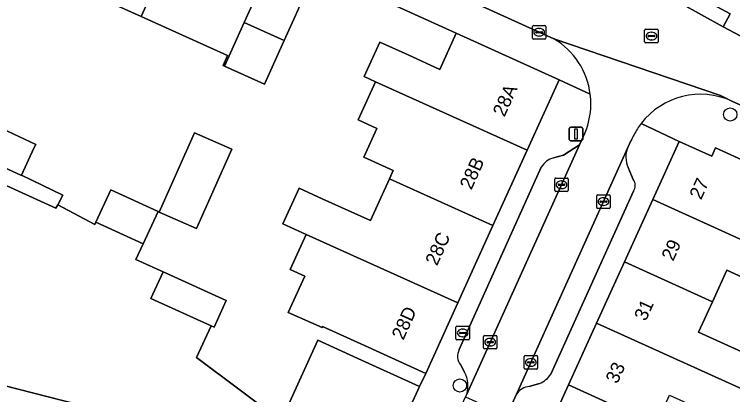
# Model space of a CAD drawing. Extents: x 161838 to 162344, y 381620 to 382160.
# Drawn here: x 162029.1 to 162082.2, y 381718.9 to 381747 of the extents above; entities that cross this region are included whole.
import ezdxf

# ---------------------------------------------------------------- set-up
doc = ezdxf.new("R2010")
doc.units = 0
for name, color, linetype in [('IMGEO_Boom', 7, 'Continuous'), ('IMGEO_Brandkraan', 7, 'Continuous'), ('IMGEO_Erf', 7, 'Continuous'), ('IMGEO_Kolk', 7, 'Continuous'), ('IMGEO_Lichtmast', 7, 'Continuous'), ('IMGEO_Muur', 7, 'Continuous'), ('IMGEO_Pand', 7, 'Continuous'), ('IMGEO_Pand_nummerreeks', 7, 'Continuous'), ('IMGEO_Parkeervlak_open', 7, 'Continuous'), ('IMGEO_Rijbaan_lokaal_open', 7, 'Continuous'), ('IMGEO_Rioolput', 7, 'Continuous'), ('IMGEO_Voetpad_open', 7, 'Continuous')]:
    doc.layers.add(name, color=color, linetype=linetype)

msp = doc.modelspace()

# ---------------------------------------------------------------- linework, layer by layer
at = {"layer": 'IMGEO_Boom'}
for centre in [(162082.036, 381739.628), (162062.04, 381719.56)]:
    msp.add_circle(centre, 0.489, dxfattribs=at)
at = {"layer": 'IMGEO_Brandkraan'}
for p, q in [((162061.823, 381723.949), (162062.675, 381723.949)), ((162061.748, 381723.023), (162061.748, 381723.875)), ((162062.007, 381723.443), (162062.007, 381723.455)), ((162062.445, 381723.406), (162062.047, 381723.406)), ((162062.05, 381723.492), (162062.448, 381723.492)), ((162062.236, 381723.729), (162062.261, 381723.729)), ((162062.491, 381723.455), (162062.491, 381723.443)), ((162062.749, 381723.875), (162062.749, 381723.023)), ((162062.675, 381722.949), (162061.823, 381722.949)), ((162062.259, 381723.169), (162062.234, 381723.169))]:
    msp.add_line(p, q, dxfattribs=at)
for points in [[(162061.823, 381723.949), (162062.675, 381723.949)], [(162061.748, 381723.023), (162061.748, 381723.875)], [(162062.749, 381723.875), (162062.749, 381723.023)], [(162062.675, 381722.949), (162061.823, 381722.949)]]:
    msp.add_lwpolyline(points, dxfattribs=at)
for centre, radius, start, end in [((162061.825, 381723.873), 0.0765, 91.552, 178.448), ((162061.825, 381723.873), 0.0765, 91.552, 178.448), ((162062.673, 381723.873), 0.0765, 1.552, 88.448), ((162062.673, 381723.873), 0.0765, 1.552, 88.448), ((162062.047, 381723.452), 0.0403, 85.8775, 175.7526), ((162062.044, 381723.442), 0.0366, 178.938, 274.7102), ((162062.448, 381723.449), 0.043, 264.8664, 352.4533), ((162062.452, 381723.454), 0.0386, 1.7309, 96.639), ((162061.825, 381723.025), 0.0765, 181.552, 268.448), ((162061.825, 381723.025), 0.0765, 181.552, 268.448), ((162062.673, 381723.025), 0.0765, 271.552, 358.448), ((162062.673, 381723.025), 0.0765, 271.552, 358.448)]:
    msp.add_arc(centre, radius, start, end, dxfattribs=at)
for centre, major_axis, ratio, start_param, end_param in [((162062.235, 381723.449), (-0.387, 0.002), 0.722429, 4.712389, 7.853982), ((162062.26, 381723.449), (-0.39, 0.002), 0.717154, 1.570796, 4.712389)]:
    msp.add_ellipse(centre, major_axis=major_axis, ratio=ratio, start_param=start_param, end_param=end_param, dxfattribs=at)
at = {"layer": 'IMGEO_Erf'}
for points in [[(162027.287, 381738.976), (162030.667, 381737.414), (162030.533, 381737.125), (162029.612, 381735.131), (162032.669, 381733.65), (162032.292, 381732.933), (162035.039, 381731.487), (162035.117, 381731.657), (162036.215, 381734.047), (162039.711, 381732.441), (162038.613, 381730.051), (162038.075, 381728.88), (162040.082, 381727.969), (162044.759, 381725.847), (162043.863, 381723.872), (162043.634, 381723.976), (162042.565, 381721.62), (162048.815, 381716.934), (162051.526, 381722.912), (162054.491, 381721.55), (162059.046, 381719.488), (162059.528, 381720.458), (162054.973, 381722.519), (162051.879, 381723.919), (162051.844, 381723.842), (162049.347, 381724.972), (162050.56, 381727.653), (162049.486, 381728.139), (162050.667, 381730.749), (162048.953, 381731.524), (162050.145, 381734.159), (162051.86, 381733.383), (162055.419, 381731.773), (162056.82, 381734.869), (162057.097, 381735.481), (162054.936, 381736.459), (162055.904, 381738.6), (162054.526, 381739.223), (162055.802, 381742.043), (162054.948, 381742.429), (162056.105, 381744.987), (162058.214, 381744.033), (162060.564, 381742.969), (162061.772, 381745.637), (162051.408, 381750.366), (162049.031, 381745.101), (162047.578, 381741.883), (162044.624, 381743.216), (162044.525, 381743.261), (162044.858, 381744), (162038.465, 381746.887), (162032.154, 381749.736)], [(162086.563, 381725.907), (162081.771, 381728.087), (162080.711, 381725.757), (162079.684, 381723.498), (162084.511, 381721.303)], [(162028.443, 381714.126), (162030.594, 381713.839), (162031.122, 381717.815), (162033.403, 381717.511), (162032.873, 381713.535), (162033.349, 381713.472), (162032.639, 381708.144), (162035.461, 381707.768), (162036.024, 381717.58), (162024.893, 381720.414)]]:
    msp.add_lwpolyline(points, dxfattribs=at)
msp.add_lwpolyline([(162042.399, 381738.276), (162045.166, 381737.054), (162042.567, 381731.172), (162039.801, 381732.394)], close=True, dxfattribs=at)
at = {"layer": 'IMGEO_Kolk'}
for p, q in [((162067.478, 381746.216), (162068.33, 381746.216)), ((162067.403, 381745.29), (162067.403, 381746.142)), ((162067.662, 381745.71), (162067.662, 381745.722)), ((162068.1, 381745.673), (162067.702, 381745.673)), ((162067.705, 381745.759), (162068.103, 381745.759)), ((162067.891, 381745.996), (162067.916, 381745.996)), ((162068.146, 381745.722), (162068.146, 381745.71)), ((162068.404, 381746.142), (162068.404, 381745.29)), ((162068.33, 381745.216), (162067.478, 381745.216)), ((162067.914, 381745.436), (162067.889, 381745.436)), ((162069.053, 381733.997), (162069.053, 381734.849)), ((162069.128, 381734.923), (162069.98, 381734.923)), ((162069.541, 381734.703), (162069.566, 381734.703)), ((162070.054, 381734.849), (162070.054, 381733.997)), ((162069.312, 381734.417), (162069.312, 381734.429)), ((162069.75, 381734.38), (162069.352, 381734.38)), ((162069.355, 381734.466), (162069.753, 381734.466)), ((162069.564, 381734.143), (162069.539, 381734.143)), ((162069.796, 381734.429), (162069.796, 381734.417)), ((162069.98, 381733.923), (162069.128, 381733.923)), ((162072.156, 381732.749), (162072.156, 381733.601)), ((162072.231, 381733.675), (162073.083, 381733.675)), ((162072.644, 381733.455), (162072.669, 381733.455)), ((162073.157, 381733.601), (162073.157, 381732.749)), ((162072.415, 381733.169), (162072.415, 381733.181)), ((162072.853, 381733.132), (162072.455, 381733.132)), ((162072.458, 381733.218), (162072.856, 381733.218)), ((162072.899, 381733.181), (162072.899, 381733.169)), ((162073.083, 381732.675), (162072.231, 381732.675)), ((162072.667, 381732.895), (162072.642, 381732.895)), ((162063.781, 381722.34), (162063.781, 381723.192)), ((162063.856, 381723.266), (162064.708, 381723.266)), ((162064.269, 381723.046), (162064.294, 381723.046)), ((162064.782, 381723.192), (162064.782, 381722.34)), ((162064.04, 381722.76), (162064.04, 381722.772)), ((162064.478, 381722.723), (162064.08, 381722.723)), ((162064.083, 381722.809), (162064.481, 381722.809)), ((162064.292, 381722.486), (162064.267, 381722.486)), ((162064.524, 381722.772), (162064.524, 381722.76)), ((162064.708, 381722.266), (162063.856, 381722.266)), ((162066.863, 381721.767), (162067.715, 381721.767)), ((162066.788, 381720.841), (162066.788, 381721.693)), ((162067.047, 381721.261), (162067.047, 381721.273)), ((162067.485, 381721.224), (162067.087, 381721.224)), ((162067.09, 381721.31), (162067.488, 381721.31)), ((162067.276, 381721.547), (162067.301, 381721.547)), ((162067.531, 381721.273), (162067.531, 381721.261)), ((162067.789, 381721.693), (162067.789, 381720.841)), ((162067.715, 381720.767), (162066.863, 381720.767)), ((162067.299, 381720.987), (162067.274, 381720.987))]:
    msp.add_line(p, q, dxfattribs=at)
for points in [[(162067.478, 381746.216), (162068.33, 381746.216)], [(162067.403, 381745.29), (162067.403, 381746.142)], [(162068.404, 381746.142), (162068.404, 381745.29)], [(162068.33, 381745.216), (162067.478, 381745.216)], [(162069.053, 381733.997), (162069.053, 381734.849)], [(162069.128, 381734.923), (162069.98, 381734.923)], [(162070.054, 381734.849), (162070.054, 381733.997)], [(162069.98, 381733.923), (162069.128, 381733.923)], [(162072.156, 381732.749), (162072.156, 381733.601)], [(162072.231, 381733.675), (162073.083, 381733.675)], [(162073.157, 381733.601), (162073.157, 381732.749)], [(162073.083, 381732.675), (162072.231, 381732.675)], [(162063.781, 381722.34), (162063.781, 381723.192)], [(162063.856, 381723.266), (162064.708, 381723.266)], [(162064.782, 381723.192), (162064.782, 381722.34)], [(162064.708, 381722.266), (162063.856, 381722.266)], [(162066.863, 381721.767), (162067.715, 381721.767)], [(162066.788, 381720.841), (162066.788, 381721.693)], [(162067.789, 381721.693), (162067.789, 381720.841)], [(162067.715, 381720.767), (162066.863, 381720.767)]]:
    msp.add_lwpolyline(points, dxfattribs=at)
for centre, radius, start, end in [((162067.48, 381746.14), 0.0765, 91.552, 178.448), ((162067.48, 381746.14), 0.0765, 91.552, 178.448), ((162068.328, 381746.14), 0.0765, 1.552, 88.448), ((162068.328, 381746.14), 0.0765, 1.552, 88.448), ((162067.702, 381745.719), 0.0403, 85.8775, 175.7526), ((162067.699, 381745.709), 0.0366, 178.938, 274.7102), ((162068.103, 381745.716), 0.043, 264.8664, 352.4533), ((162068.107, 381745.721), 0.0386, 1.7309, 96.639), ((162067.48, 381745.292), 0.0765, 181.552, 268.448), ((162067.48, 381745.292), 0.0765, 181.552, 268.448), ((162068.328, 381745.292), 0.0765, 271.552, 358.448), ((162068.328, 381745.292), 0.0765, 271.552, 358.448), ((162069.13, 381734.847), 0.0765, 91.552, 178.448), ((162069.13, 381734.847), 0.0765, 91.552, 178.448), ((162069.978, 381734.847), 0.0765, 1.552, 88.448), ((162069.978, 381734.847), 0.0765, 1.552, 88.448), ((162069.13, 381733.999), 0.0765, 181.552, 268.448), ((162069.13, 381733.999), 0.0765, 181.552, 268.448), ((162069.352, 381734.426), 0.0403, 85.8775, 175.7526), ((162069.349, 381734.416), 0.0366, 178.938, 274.7102), ((162069.753, 381734.423), 0.043, 264.8664, 352.4533), ((162069.757, 381734.428), 0.0386, 1.7309, 96.639), ((162069.978, 381733.999), 0.0765, 271.552, 358.448), ((162069.978, 381733.999), 0.0765, 271.552, 358.448), ((162072.233, 381733.599), 0.0765, 91.552, 178.448), ((162072.233, 381733.599), 0.0765, 91.552, 178.448), ((162073.081, 381733.599), 0.0765, 1.552, 88.448), ((162073.081, 381733.599), 0.0765, 1.552, 88.448), ((162072.455, 381733.178), 0.0403, 85.8775, 175.7526), ((162072.452, 381733.168), 0.0366, 178.938, 274.7102), ((162072.856, 381733.175), 0.043, 264.8664, 352.4533), ((162072.86, 381733.18), 0.0386, 1.7309, 96.639), ((162072.233, 381732.751), 0.0765, 181.552, 268.448), ((162072.233, 381732.751), 0.0765, 181.552, 268.448), ((162073.081, 381732.751), 0.0765, 271.552, 358.448), ((162073.081, 381732.751), 0.0765, 271.552, 358.448), ((162063.858, 381723.19), 0.0765, 91.552, 178.448), ((162063.858, 381723.19), 0.0765, 91.552, 178.448), ((162064.706, 381723.19), 0.0765, 1.552, 88.448), ((162064.706, 381723.19), 0.0765, 1.552, 88.448), ((162063.858, 381722.342), 0.0765, 181.552, 268.448), ((162063.858, 381722.342), 0.0765, 181.552, 268.448), ((162064.08, 381722.769), 0.0403, 85.8775, 175.7526), ((162064.077, 381722.759), 0.0366, 178.938, 274.7102), ((162064.481, 381722.766), 0.043, 264.8664, 352.4533), ((162064.485, 381722.771), 0.0386, 1.7309, 96.639), ((162064.706, 381722.342), 0.0765, 271.552, 358.448), ((162064.706, 381722.342), 0.0765, 271.552, 358.448), ((162066.865, 381721.691), 0.0765, 91.552, 178.448), ((162066.865, 381721.691), 0.0765, 91.552, 178.448), ((162067.713, 381721.691), 0.0765, 1.552, 88.448), ((162067.713, 381721.691), 0.0765, 1.552, 88.448), ((162067.087, 381721.27), 0.0403, 85.8775, 175.7526), ((162067.084, 381721.26), 0.0366, 178.938, 274.7102), ((162067.488, 381721.267), 0.043, 264.8664, 352.4533), ((162067.492, 381721.272), 0.0386, 1.7309, 96.639), ((162066.865, 381720.843), 0.0765, 181.552, 268.448), ((162066.865, 381720.843), 0.0765, 181.552, 268.448), ((162067.713, 381720.843), 0.0765, 271.552, 358.448), ((162067.713, 381720.843), 0.0765, 271.552, 358.448)]:
    msp.add_arc(centre, radius, start, end, dxfattribs=at)
for centre, major_axis, ratio, start_param, end_param in [((162067.89, 381745.716), (-0.387, 0.002), 0.722429, 4.712389, 7.853982), ((162067.915, 381745.716), (-0.39, 0.002), 0.717154, 1.570796, 4.712389), ((162069.54, 381734.423), (-0.387, 0.002), 0.722429, 4.712389, 7.853982), ((162069.565, 381734.423), (-0.39, 0.002), 0.717154, 1.570796, 4.712389), ((162072.643, 381733.175), (-0.387, 0.002), 0.722429, 4.712389, 7.853982), ((162072.668, 381733.175), (-0.39, 0.002), 0.717154, 1.570796, 4.712389), ((162064.268, 381722.766), (-0.387, 0.002), 0.722429, 4.712389, 7.853982), ((162064.293, 381722.766), (-0.39, 0.002), 0.717154, 1.570796, 4.712389), ((162067.275, 381721.267), (-0.387, 0.002), 0.722429, 4.712389, 7.853982), ((162067.3, 381721.267), (-0.39, 0.002), 0.717154, 1.570796, 4.712389)]:
    msp.add_ellipse(centre, major_axis=major_axis, ratio=ratio, start_param=start_param, end_param=end_param, dxfattribs=at)
at = {"layer": 'IMGEO_Lichtmast'}
for p, q in [((162070.132, 381737.785), (162070.132, 381738.585)), ((162070.132, 381738.585), (162070.132, 381737.785)), ((162070.232, 381738.685), (162071.022, 381738.685)), ((162071.022, 381738.685), (162070.232, 381738.685)), ((162071.122, 381738.585), (162071.122, 381737.785)), ((162071.122, 381737.785), (162071.122, 381738.585)), ((162071.022, 381737.685), (162070.232, 381737.685)), ((162070.232, 381737.685), (162071.022, 381737.685))]:
    msp.add_line(p, q, dxfattribs=at)
msp.add_lwpolyline([(162070.552, 381738.56), (162070.702, 381738.56), (162070.702, 381737.81), (162070.552, 381737.81), (162070.552, 381738.56)], dxfattribs=at)
for centre, start, end in [((162070.232, 381738.585), 90, 180), ((162070.232, 381738.585), 90, 180), ((162071.022, 381738.585), 0, 90), ((162071.022, 381738.585), 360, 90), ((162070.232, 381737.785), 180, 270), ((162070.232, 381737.785), 180, 270), ((162071.022, 381737.785), 270, 0), ((162071.022, 381737.785), 270, 0)]:
    msp.add_arc(centre, 0.1, start, end, dxfattribs=at)
at = {"layer": 'IMGEO_Muur'}
msp.add_lwpolyline([(162061.772, 381745.637), (162051.408, 381750.366)], dxfattribs=at)
at = {"layer": 'IMGEO_Pand'}
for points in [[(162038.465, 381746.887), (162039.873, 381750), (162041.966, 381754.629), (162035.655, 381757.478), (162032.273, 381750), (162032.154, 381749.736)], [(162044.624, 381743.216), (162046.08, 381746.435), (162047.692, 381750), (162048.46, 381751.697), (162041.966, 381754.629), (162039.873, 381750), (162038.465, 381746.887), (162044.858, 381744), (162044.525, 381743.261)], [(162048.46, 381751.697), (162047.692, 381750), (162046.08, 381746.435), (162049.031, 381745.101), (162051.408, 381750.366)], [(162044.624, 381743.216), (162047.578, 381741.883), (162049.031, 381745.101), (162046.08, 381746.435)], [(162067.005, 381736.977), (162069.369, 381742.199), (162061.772, 381745.637), (162060.564, 381742.969), (162058.214, 381744.033), (162056.105, 381744.987), (162054.948, 381742.429), (162055.802, 381742.043)], [(162067.005, 381736.977), (162055.802, 381742.043), (162054.526, 381739.223), (162055.904, 381738.6), (162054.936, 381736.459), (162057.097, 381735.481), (162056.82, 381734.869), (162064.483, 381731.405)], [(162027.287, 381738.976), (162027.156, 381738.686), (162027.052, 381738.456), (162026.877, 381738.07), (162026.239, 381736.658), (162029.6, 381735.104), (162029.612, 381735.131), (162030.533, 381737.125), (162030.667, 381737.414)], [(162042.399, 381738.276), (162039.801, 381732.394), (162042.567, 381731.172), (162045.166, 381737.054)], [(162087.601, 381728.189), (162088.528, 381730.228), (162084.615, 381732.008), (162085.927, 381734.893), (162080.942, 381737.161), (162080.663, 381736.548), (162078.267, 381737.638), (162076.306, 381733.328)], [(162064.483, 381731.405), (162056.82, 381734.869), (162055.419, 381731.773), (162051.86, 381733.383), (162050.145, 381734.159), (162048.953, 381731.524), (162050.667, 381730.749), (162061.89, 381725.676)], [(162036.215, 381734.047), (162035.117, 381731.657), (162038.613, 381730.051), (162039.711, 381732.441)], [(162087.601, 381728.189), (162076.306, 381733.328), (162074.208, 381728.716), (162080.711, 381725.757), (162081.771, 381728.087), (162086.563, 381725.907)], [(162061.89, 381725.676), (162050.667, 381730.749), (162049.486, 381728.139), (162050.56, 381727.653), (162049.347, 381724.972), (162051.844, 381723.842), (162051.879, 381723.919), (162054.973, 381722.519), (162059.528, 381720.458)], [(162072.147, 381724.183), (162083.477, 381719.029), (162084.511, 381721.303), (162079.684, 381723.498), (162080.711, 381725.757), (162074.208, 381728.716)], [(162040.082, 381727.969), (162039.186, 381725.994), (162043.634, 381723.976), (162043.863, 381723.872), (162044.759, 381725.847)], [(162072.147, 381724.183), (162070.06, 381719.595), (162076.547, 381716.643), (162077.551, 381718.849), (162082.393, 381716.646), (162083.477, 381719.029)], [(162056.347, 381713.524), (162059.046, 381719.488), (162054.491, 381721.55), (162051.526, 381722.912), (162048.815, 381716.934), (162051.793, 381715.586)], [(162067.969, 381714.998), (162079.329, 381709.83), (162080.36, 381712.096), (162075.487, 381714.313), (162076.547, 381716.643), (162070.06, 381719.595)]]:
    msp.add_lwpolyline(points, close=True, dxfattribs=at)
at = {"layer": 'IMGEO_Parkeervlak_open'}
for points in [[(162062.541, 381718.913), (162070.89, 381737.372), (162069.691, 381736.607), (162068.968, 381736.414)], [(162074.46, 381737.176), (162066.227, 381718.911)], [(162068.057, 381735.737), (162061.996, 381722.217)], [(162074.865, 381734.814), (162074.48, 381735.689)], [(162068.77, 381720.405), (162074.881, 381733.938)], [(162062.115, 381721.075), (162062.384, 381720.543)], [(162067.174, 381719.484), (162067.935, 381719.703)]]:
    msp.add_lwpolyline(points, dxfattribs=at)
for centre, radius, start, end in [((162076.14, 381736.455), 1.828, 156.7751, 204.766), ((162069.383, 381734.905), 1.565, 105.3599, 147.8751), ((162074.236, 381734.364), 0.773, 326.5491, 35.5437), ((162062.792, 381721.723), 0.937, 148.1553, 223.7426), ((162060.5, 381719.539), 2.134, 342.9449, 28.0585), ((162067.179, 381721.45), 1.903, 293.4007, 326.7081), ((162067.275, 381718.248), 1.24, 94.672, 147.6816)]:
    msp.add_arc(centre, radius, start, end, dxfattribs=at)
at = {"layer": 'IMGEO_Rijbaan_lokaal_open'}
for points in [[(162015.372, 381769.412), (162017.318, 381768.637), (162049.197, 381754.238), (162052.77, 381752.631), (162056.86, 381750.762), (162068.214, 381745.584), (162068.985, 381745.23), (162081.324, 381741.038), (162082.15, 381740.62), (162087.294, 381738.315), (162101.774, 381731.795), (162101.956, 381731.713), (162103.87, 381735.811), (162103.292, 381736.059), (162084.495, 381744.526), (162081.506, 381746.115), (162073.51, 381750.574), (162071.642, 381751.481), (162071.089, 381751.71), (162069.847, 381752.372), (162047.793, 381762.29), (162043.964, 381764.024), (162019.542, 381775.175)], [(162082.15, 381740.62), (162081.324, 381741.038), (162068.985, 381745.23)], [(162071.284, 381738.243), (162070.89, 381737.372), (162062.541, 381718.913), (162062.449, 381718.709), (162065.512, 381717.324), (162066.227, 381718.911), (162074.46, 381737.176)], [(162074.46, 381737.176), (162074.689, 381737.685)], [(162048.815, 381716.934), (162042.565, 381721.62), (162043.634, 381723.976), (162039.186, 381725.994), (162040.082, 381727.969), (162038.075, 381728.88), (162038.613, 381730.051), (162035.117, 381731.657), (162035.039, 381731.487), (162032.292, 381732.933), (162032.161, 381732.685), (162024.059, 381736.377)], [(162024.893, 381720.414), (162036.024, 381717.58)]]:
    msp.add_lwpolyline(points, dxfattribs=at)
for centre, radius, start, end in [((162066.141, 381740.423), 5.586, 7.1726, 59.393), ((162066.148, 381740.421), 5.579, 337.0159, 7.1926), ((162079.84, 381735.589), 5.536, 65.3364, 142.6075), ((162079.878, 381735.562), 5.582, 142.6195, 152.4839), ((162079.843, 381735.285), 5.685, 149.8456, 155.0316)]:
    msp.add_arc(centre, radius, start, end, dxfattribs=at)
at = {"layer": 'IMGEO_Rioolput'}
for p, q in [((162075.705, 381745.009), (162075.705, 381745.861)), ((162075.78, 381745.935), (162076.632, 381745.935)), ((162076.193, 381745.715), (162076.218, 381745.715)), ((162076.706, 381745.861), (162076.706, 381745.009)), ((162075.964, 381745.429), (162075.964, 381745.441)), ((162076.402, 381745.392), (162076.004, 381745.392)), ((162076.007, 381745.478), (162076.405, 381745.478)), ((162076.216, 381745.155), (162076.191, 381745.155)), ((162076.448, 381745.441), (162076.448, 381745.429)), ((162076.632, 381744.935), (162075.78, 381744.935))]:
    msp.add_line(p, q, dxfattribs=at)
for points in [[(162075.705, 381745.009), (162075.705, 381745.861)], [(162075.78, 381745.935), (162076.632, 381745.935)], [(162076.706, 381745.861), (162076.706, 381745.009)], [(162076.632, 381744.935), (162075.78, 381744.935)]]:
    msp.add_lwpolyline(points, dxfattribs=at)
for centre, radius, start, end in [((162075.782, 381745.859), 0.0765, 91.552, 178.448), ((162075.782, 381745.859), 0.0765, 91.552, 178.448), ((162076.63, 381745.859), 0.0765, 1.552, 88.448), ((162076.63, 381745.859), 0.0765, 1.552, 88.448), ((162076.004, 381745.438), 0.0403, 85.8775, 175.7526), ((162076.001, 381745.428), 0.0366, 178.938, 274.7102), ((162076.405, 381745.435), 0.043, 264.8664, 352.4533), ((162076.409, 381745.44), 0.0386, 1.7309, 96.639), ((162075.782, 381745.011), 0.0765, 181.552, 268.448), ((162075.782, 381745.011), 0.0765, 181.552, 268.448), ((162076.63, 381745.011), 0.0765, 271.552, 358.448), ((162076.63, 381745.011), 0.0765, 271.552, 358.448)]:
    msp.add_arc(centre, radius, start, end, dxfattribs=at)
for centre, major_axis, ratio, start_param, end_param in [((162076.192, 381745.435), (-0.387, 0.002), 0.722429, 4.712389, 7.853982), ((162076.217, 381745.435), (-0.39, 0.002), 0.717154, 1.570796, 4.712389)]:
    msp.add_ellipse(centre, major_axis=major_axis, ratio=ratio, start_param=start_param, end_param=end_param, dxfattribs=at)
at = {"layer": 'IMGEO_Voetpad_open'}
for points in [[(162010.464, 381769.821), (162010.639, 381770.93), (162008.503, 381771.36), (161974.338, 381775.707), (161974.073, 381772.99), (162000, 381769.681), (162008.257, 381768.648), (162008.135, 381767.624), (162007.766, 381764.735), (162010.108, 381764.458), (162015.212, 381763.807), (162016.3, 381766.217), (162023.027, 381763.18), (162029.328, 381760.335), (162035.655, 381757.478), (162041.966, 381754.629), (162048.46, 381751.697), (162051.408, 381750.366), (162061.772, 381745.637), (162069.369, 381742.199), (162071.683, 381741.12)], [(162068.985, 381745.23), (162068.214, 381745.584), (162056.86, 381750.762), (162052.77, 381752.631), (162052.283, 381751.622), (162048.804, 381753.263), (162049.197, 381754.238), (162017.318, 381768.637), (162015.372, 381769.412), (162014.939, 381768.441)], [(162115.037, 381735.042), (162110.328, 381737.182), (162109.441, 381737.584), (162109.199, 381737.693), (162094.462, 381744.361), (162085.784, 381748.23), (162086.038, 381748.793), (162083.788, 381749.81), (162080.79, 381751.291), (162080.545, 381750.749), (162079.471, 381748.488), (162082.026, 381747.073), (162081.506, 381746.115), (162084.495, 381744.526)], [(162071.683, 381741.12), (162069.369, 381742.199), (162067.005, 381736.977), (162064.483, 381731.405), (162061.89, 381725.676), (162059.528, 381720.458), (162059.046, 381719.488), (162056.347, 381713.524), (162054.002, 381708.216), (162052.704, 381705.277), (162049.351, 381697.959), (162052.602, 381697.712), (162053.839, 381699.673), (162055.703, 381703.794), (162055.249, 381704.002), (162059.626, 381713.679), (162060.08, 381713.471), (162061.316, 381716.204), (162062.449, 381718.709), (162062.541, 381718.913)], [(162087.294, 381738.315), (162082.15, 381740.62)], [(162078.267, 381737.638), (162075.442, 381738.951)], [(162075.442, 381738.951), (162078.267, 381737.638), (162080.663, 381736.548), (162080.942, 381737.161), (162085.927, 381734.893), (162090.772, 381732.737), (162104.139, 381726.788), (162104.332, 381726.702), (162105.307, 381726.268), (162110.102, 381724.084), (162114.902, 381721.897), (162114.846, 381721.774), (162116.134, 381721.209), (162122.299, 381718.4), (162123.45, 381717.876), (162132.746, 381713.736), (162141.842, 381709.627), (162144.891, 381708.096)], [(162068.968, 381736.414), (162069.691, 381736.607), (162070.89, 381737.372), (162071.284, 381738.243)], [(162056.954, 381698.339), (162055.845, 381696.201), (162050.769, 381684.752), (162049.877, 381682.349), (162050.145, 381682.279), (162051.853, 381686.552), (162053.481, 381685.874), (162051.798, 381681.626), (162052.997, 381681.186), (162055.986, 381688.68), (162061.738, 381701.301), (162063.841, 381705.924), (162065.894, 381710.438), (162067.969, 381714.998), (162070.06, 381719.595), (162072.147, 381724.183), (162074.208, 381728.716), (162076.306, 381733.328), (162078.267, 381737.638)], [(162074.689, 381737.685), (162074.46, 381737.176)], [(162024.059, 381736.377), (162032.161, 381732.685), (162032.292, 381732.933), (162032.669, 381733.65), (162029.612, 381735.131), (162029.6, 381735.104), (162026.239, 381736.658)], [(162061.996, 381722.217), (162068.057, 381735.737)], [(162074.48, 381735.689), (162074.865, 381734.814)], [(162074.881, 381733.938), (162068.77, 381720.405)], [(162062.384, 381720.543), (162062.115, 381721.075)], [(162067.935, 381719.703), (162067.174, 381719.484)], [(162066.227, 381718.911), (162065.512, 381717.324), (162064.381, 381714.817), (162063.642, 381713.177)]]:
    msp.add_lwpolyline(points, dxfattribs=at)
msp.add_lwpolyline([(162073.964, 381751.536), (162073.51, 381750.574), (162081.506, 381746.115), (162082.026, 381747.073), (162079.471, 381748.488), (162076.538, 381750.111)], close=True, dxfattribs=at)
for centre, radius, start, end in [((162066.141, 381740.423), 5.586, 7.1726, 59.393), ((162066.148, 381740.421), 5.579, 337.0159, 7.1926), ((162079.84, 381735.589), 5.536, 65.3364, 142.6075), ((162079.878, 381735.562), 5.582, 142.6195, 152.4839), ((162079.843, 381735.285), 5.685, 149.8456, 155.0316), ((162076.14, 381736.455), 1.828, 156.7751, 204.766), ((162069.383, 381734.905), 1.565, 105.3599, 147.8751), ((162074.236, 381734.364), 0.773, 326.5491, 35.5437), ((162062.792, 381721.723), 0.937, 148.1553, 223.7426), ((162060.5, 381719.539), 2.134, 342.9449, 28.0585), ((162067.179, 381721.45), 1.903, 293.4007, 326.7081), ((162067.275, 381718.248), 1.24, 94.672, 147.6816)]:
    msp.add_arc(centre, radius, start, end, dxfattribs=at)

# ---------------------------------------------------------------- texts
at = {"layer": 'IMGEO_Pand_nummerreeks'}
for s, rotation, p in [('28A', 65.6463, (162065.332, 381739.392)), ('28B', 65.6438, (162062.889, 381733.995)), ('27', 65.5401, (162079.878, 381733.256)), ('28C', 65.6463, (162060.343, 381728.367)), ('29', 65.5401, (162077.812, 381728.714)), ('31', 65.5401, (162075.791, 381724.275)), ('28D', 65.6438, (162057.854, 381722.871)), ('33', 65.5401, (162073.679, 381719.63))]:
    msp.add_text(s, height=1, rotation=rotation, dxfattribs=at).set_placement(p)

doc.saveas('drawing.dxf')
